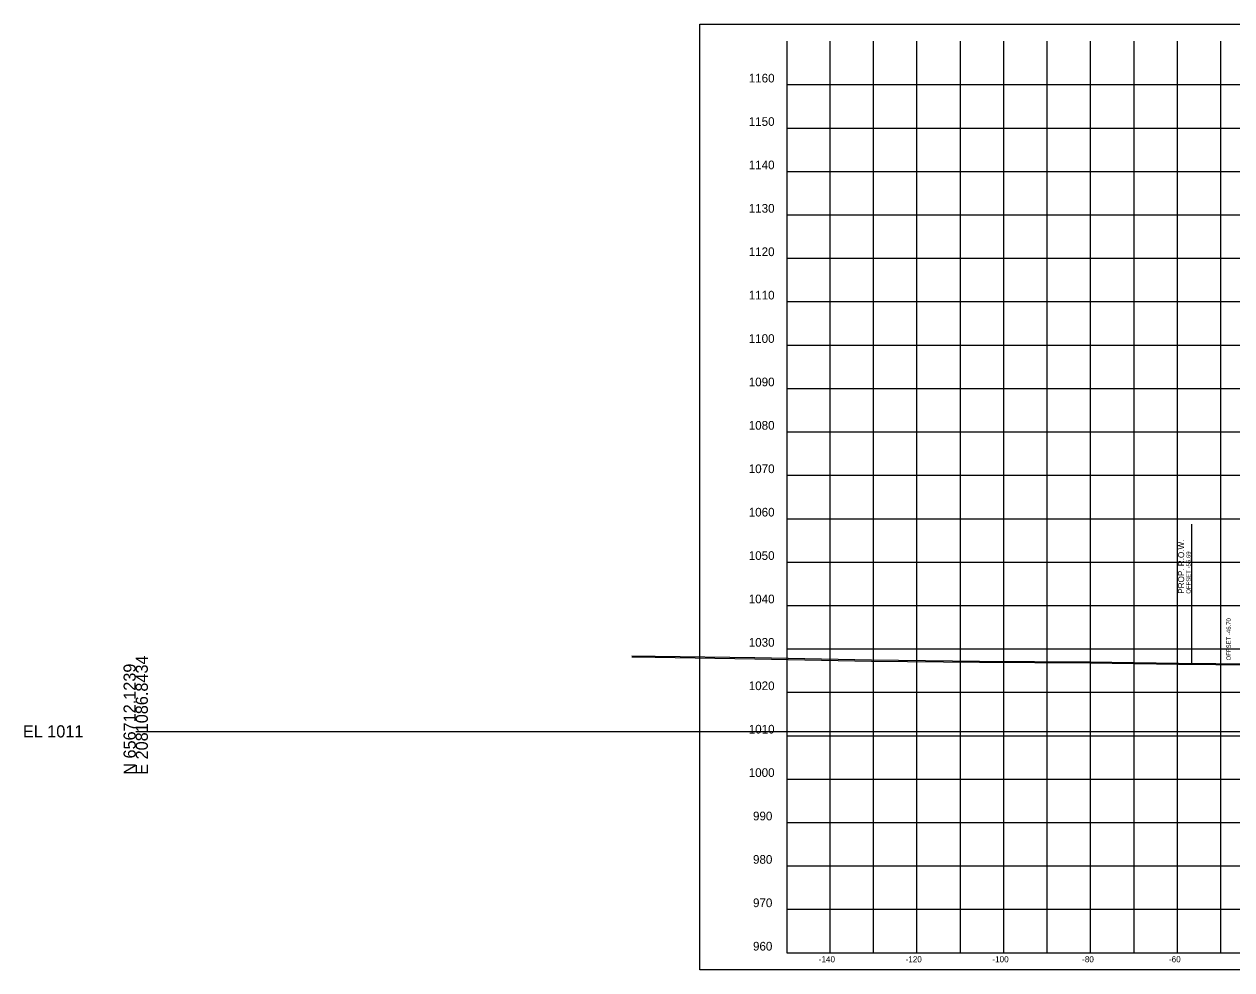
# Model space of a CAD drawing. Extents: x 1131015 to 1136271, y 133453 to 174329.
# Drawn here: x 1132014.8 to 1132293, y 166112.7 to 166330.6 of the extents above; entities that cross this region are included whole.
import ezdxf

# ---------------------------------------------------------------- set-up
doc = ezdxf.new("R2010")
doc.units = 0
for name, color, linetype in [('DESIGN - ROW - Right-of-Way and Easement Labels', 7, 'Continuous'), ('DESIGN - ROW - Right-of-Way Linework', 7, 'Continuous'), ('DESIGN - SHEET - Corner Text', 7, 'Continuous'), ('DESIGN - SHEET - Light Grid', 7, 'Continuous'), ('DESIGN - SHEET - Linework', 7, 'Continuous'), ('DESIGN - SHEET - Plot Shape', 7, 'Continuous'), ('DESIGN - TYPICAL - Slope Tie Text', 7, 'Continuous'), ('SURVEY - GROUND - Bottom of Topsoil Layer', 7, 'Continuous'), ('SURVEY - GROUND - Top of Ground', 7, 'Continuous')]:
    doc.layers.add(name, color=color, linetype=linetype)

msp = doc.modelspace()

# ---------------------------------------------------------------- linework, layer by layer
at = {"layer": 'DESIGN - ROW - Right-of-Way Linework'}
msp.add_line((1132283.76, 166183.37), (1132283.76, 166215.37), dxfattribs=at)
at = {"layer": 'DESIGN - SHEET - Light Grid'}
msp.add_line((1132040.46, 166167.66), (1132340.46, 166167.66), dxfattribs=at)
at = {"layer": 'DESIGN - SHEET - Linework'}
for p, q in [((1132200.46, 166116.66), (1132200.46, 166326.66)), ((1132210.46, 166116.66), (1132210.46, 166326.66)), ((1132220.46, 166116.66), (1132220.46, 166326.66)), ((1132230.46, 166116.66), (1132230.46, 166326.66)), ((1132240.46, 166116.66), (1132240.46, 166326.66)), ((1132250.46, 166116.66), (1132250.46, 166326.66)), ((1132260.46, 166116.66), (1132260.46, 166326.66)), ((1132270.46, 166116.66), (1132270.46, 166326.66)), ((1132280.46, 166116.66), (1132280.46, 166326.66)), ((1132290.46, 166116.66), (1132290.46, 166326.66)), ((1132190.46, 166316.66), (1132490.46, 166316.66)), ((1132190.46, 166306.66), (1132490.46, 166306.66)), ((1132190.46, 166296.66), (1132490.46, 166296.66)), ((1132190.46, 166286.66), (1132490.46, 166286.66)), ((1132190.46, 166276.66), (1132490.46, 166276.66)), ((1132190.46, 166266.66), (1132490.46, 166266.66)), ((1132190.46, 166256.66), (1132490.46, 166256.66)), ((1132190.46, 166246.66), (1132490.46, 166246.66)), ((1132190.46, 166236.66), (1132490.46, 166236.66)), ((1132190.46, 166226.66), (1132490.46, 166226.66)), ((1132190.46, 166216.66), (1132490.46, 166216.66)), ((1132190.46, 166206.66), (1132490.46, 166206.66)), ((1132190.46, 166196.66), (1132490.46, 166196.66)), ((1132190.46, 166186.66), (1132490.46, 166186.66)), ((1132190.46, 166176.66), (1132490.46, 166176.66)), ((1132190.46, 166166.66), (1132490.46, 166166.66)), ((1132190.46, 166156.66), (1132490.46, 166156.66)), ((1132190.46, 166146.66), (1132490.46, 166146.66)), ((1132190.46, 166136.66), (1132490.46, 166136.66)), ((1132190.46, 166126.66), (1132490.46, 166126.66))]:
    msp.add_line(p, q, dxfattribs=at)
msp.add_lwpolyline([(1132190.46, 166326.66), (1132190.46, 166116.66), (1132490.46, 166116.66), (1132490.46, 166326.66)], dxfattribs=at)
at = {"layer": 'DESIGN - SHEET - Plot Shape'}
msp.add_lwpolyline([(1132170.46, 166330.6), (1132510.46, 166330.6), (1132510.46, 166112.72), (1132170.46, 166112.72)], close=True, dxfattribs=at)
at = {"layer": 'SURVEY - GROUND - Bottom of Topsoil Layer'}
for p, q in [((1132154.73, 166184.82), (1132160.11, 166184.77)), ((1132160.11, 166184.77), (1132183.08, 166184.4)), ((1132183.08, 166184.4), (1132209.95, 166183.87)), ((1132209.95, 166183.87), (1132234.9, 166183.6)), ((1132234.9, 166183.6), (1132260.28, 166183.42)), ((1132260.28, 166183.42), (1132280.68, 166183.15)), ((1132280.68, 166183.15), (1132297.93, 166182.95))]:
    msp.add_line(p, q, dxfattribs=at)
at = {"layer": 'SURVEY - GROUND - Top of Ground'}
for p, q in [((1132154.73, 166185.07), (1132160.11, 166185.02)), ((1132160.11, 166185.02), (1132183.08, 166184.65)), ((1132183.08, 166184.65), (1132209.95, 166184.12)), ((1132209.95, 166184.12), (1132234.9, 166183.85)), ((1132234.9, 166183.85), (1132260.28, 166183.67)), ((1132260.28, 166183.67), (1132280.68, 166183.4)), ((1132280.68, 166183.4), (1132297.93, 166183.2))]:
    msp.add_line(p, q, dxfattribs=at)

# ---------------------------------------------------------------- texts
at = {"layer": 'DESIGN - ROW - Right-of-Way and Easement Labels'}
for s, height, p in [('PROP. R.O.W.', 1.4, (1132282.01, 166199.37)), ('OFFSET -56.69', 1, (1132283.51, 166199.37))]:
    msp.add_text(s, height=height, rotation=90, dxfattribs=at).set_placement(p)
at = {"layer": 'DESIGN - SHEET - Corner Text'}
for s, height, p in [('1160', 2, (1132181.7, 166317.16)), ('1150', 2, (1132181.7, 166307.16)), ('1140', 2, (1132181.7, 166297.16)), ('1130', 2, (1132181.7, 166287.16)), ('1120', 2, (1132181.7, 166277.16)), ('1110', 2, (1132181.7, 166267.16)), ('1100', 2, (1132181.7, 166257.16)), ('1090', 2, (1132181.7, 166247.16)), ('1080', 2, (1132181.7, 166237.16)), ('1070', 2, (1132181.7, 166227.16)), ('1060', 2, (1132181.7, 166217.16)), ('1050', 2, (1132181.7, 166207.16)), ('1040', 2, (1132181.7, 166197.16)), ('1030', 2, (1132181.7, 166187.16)), ('1020', 2, (1132181.7, 166177.16)), ('1010', 2, (1132181.7, 166167.16)), ('1000', 2, (1132181.7, 166157.16)), ('990', 2, (1132182.68, 166147.16)), ('980', 2, (1132182.68, 166137.16)), ('970', 2, (1132182.68, 166127.16)), ('960', 2, (1132182.68, 166117.16)), ('-140', 1.4, (1132197.83, 166114.46)), ('-120', 1.4, (1132217.83, 166114.46)), ('-100', 1.4, (1132237.83, 166114.46)), ('-80', 1.4, (1132258.51, 166114.46)), ('-60', 1.4, (1132278.51, 166114.46))]:
    msp.add_text(s, height=height, dxfattribs=at).set_placement(p)
at = {"layer": 'DESIGN - SHEET - Light Grid'}
for s, p in [('E 2081086.8434', (1132043.26, 166157.66)), ('N 656712.1239', (1132040.46, 166157.66))]:
    msp.add_text(s, height=2.8, rotation=90, dxfattribs=at).set_placement(p)
msp.add_text('EL 1011', height=2.8, dxfattribs=at).set_placement((1132014.46, 166166.26))
at = {"layer": 'DESIGN - TYPICAL - Slope Tie Text'}
msp.add_text('OFFSET -46.70', height=1, rotation=90, dxfattribs=at).set_placement((1132292.76, 166184))

doc.saveas('drawing.dxf')
